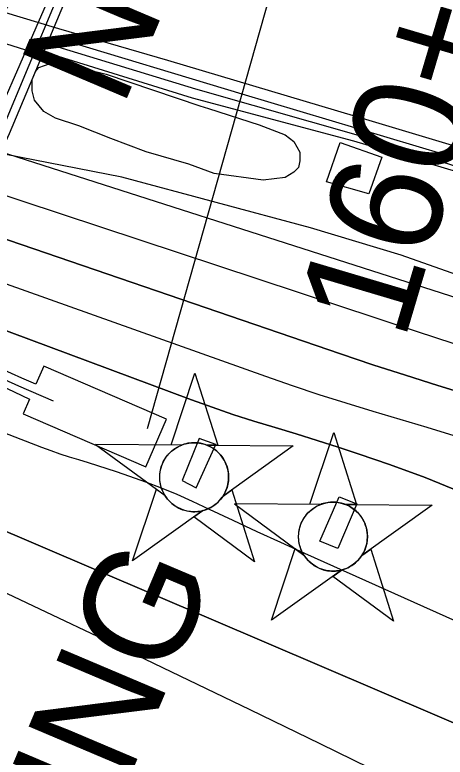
# Model space of a CAD drawing. Extents: x 3677843 to 3715951, y 511991 to 537744.
# Drawn here: x 3711116 to 3711498, y 521837 to 522495 of the extents above; entities that cross this region are included whole.
import ezdxf

# ---------------------------------------------------------------- set-up
doc = ezdxf.new("R2010")
doc.units = 0
for name, color, linetype in [('V-CHAN-DOCK', 7, 'Continuous'), ('V-CHAN-NAID', 7, 'Continuous'), ('V-RIVR-EDGE', 7, 'Continuous'), ('V-RIVR-RANG', 7, 'Continuous'), ('V-SITE-VEGE', 7, 'Continuous'), ('V-SURV-IDEN', 7, 'Continuous'), ('V-TOPO-DPTH', 7, 'Continuous'), ('V-TOPO-MAJR', 7, 'Continuous'), ('V-TOPO-MINR', 7, 'Continuous'), ('V-TOPO-WATR', 7, 'Continuous'), ('V-UTIL-LINE', 7, 'Continuous')]:
    doc.layers.add(name, color=color, linetype=linetype)

msp = doc.modelspace()

# ---------------------------------------------------------------- linework, layer by layer
at = {"layer": 'V-CHAN-DOCK'}
for points in [[(3711129.34, 522154.28), (3711123.64, 522141.06), (3711232.43, 522094.14), (3711250.67, 522136.44), (3711141.87, 522183.35), (3711134.96, 522167.32), (3711122.42, 522172.69), (3711030.51, 522214.12), (3711042.29, 522238.75), (3711111.49, 522389.42), (3711159.49, 522504.06), (3711187.05, 522566.01), (3711172.4, 522571.22), (3711141.99, 522499.29), (3711082.68, 522364.74), (3711016.33, 522207.93), (3711129.34, 522154.28)], [(3711392.41, 522346.52), (3711404.7, 522381.32), (3711441.48, 522368.33), (3711430.1, 522336.12), (3711392.41, 522346.52)], [(3711276.81, 522075.72), (3711294.4, 522114.08), (3711279.65, 522119.35), (3711264.42, 522082.18), (3711276.81, 522075.72)], [(3711386.55, 522028.24), (3711403.55, 522067.77), (3711419.48, 522061.33), (3711402.48, 522021.8), (3711386.55, 522028.24)]]:
    msp.add_lwpolyline(points, dxfattribs=at)
at = {"layer": 'V-CHAN-NAID'}
for points in [[(3711264.27, 522113.55), (3711254.69, 522113.61), (3711275.81, 522177.1), (3711296.04, 522113.32), (3711286.45, 522113.39), (3711284.87, 522113.97), (3711282.78, 522114.59), (3711280.74, 522115.04), (3711278.7, 522115.35), (3711277.54, 522115.46), (3711276, 522115.54), (3711274.28, 522115.54), (3711272.91, 522115.47), (3711271, 522115.27), (3711269.64, 522115.05), (3711267.85, 522114.67), (3711266.32, 522114.25), (3711265.29, 522113.92)], [(3711387.35, 522060.94), (3711377.76, 522061.01), (3711398.89, 522124.49), (3711419.11, 522060.71), (3711409.53, 522060.78), (3711407.95, 522061.36), (3711405.85, 522061.98), (3711403.81, 522062.43), (3711401.78, 522062.74), (3711400.61, 522062.85), (3711399.08, 522062.93), (3711397.35, 522062.93), (3711395.98, 522062.86), (3711394.08, 522062.66), (3711392.71, 522062.44), (3711390.93, 522062.06), (3711389.4, 522061.64), (3711388.37, 522061.31)], [(3711264.27, 522113.55), (3711187.78, 522114.09), (3711249.35, 522068.69), (3711248.23, 522070.6), (3711247.43, 522072.23), (3711246.6, 522074.2), (3711245.9, 522076.25), (3711245.54, 522077.57), (3711245.18, 522079.2), (3711244.93, 522080.64), (3711244.75, 522082.24), (3711244.64, 522083.98), (3711244.62, 522085.56), (3711244.73, 522087.63), (3711244.92, 522089.25), (3711245.31, 522091.45), (3711245.79, 522093.38), (3711246.39, 522095.26), (3711247.05, 522096.94), (3711247.77, 522098.53), (3711248.59, 522100.07), (3711249.65, 522101.8), (3711250.68, 522103.27), (3711251.68, 522104.54), (3711252.68, 522105.69), (3711253.99, 522107.02), (3711255.04, 522107.99), (3711256.76, 522109.39), (3711257.97, 522110.26), (3711259.66, 522111.33), (3711261.39, 522112.27), (3711262.83, 522112.96)], [(3711286.45, 522113.39), (3711362.94, 522112.85), (3711300.74, 522068.33), (3711301.65, 522069.81), (3711302.63, 522071.66), (3711303.34, 522073.25), (3711304.08, 522075.2), (3711304.63, 522076.99), (3711305.02, 522078.62), (3711305.39, 522080.64), (3711305.57, 522082.21), (3711305.7, 522084.41), (3711305.67, 522086.48), (3711305.48, 522088.7), (3711305.21, 522090.45), (3711304.72, 522092.69), (3711304.08, 522094.83), (3711303.33, 522096.81), (3711302.68, 522098.25), (3711301.68, 522100.17), (3711300.61, 522101.89), (3711299.4, 522103.59), (3711298.14, 522105.13), (3711296.87, 522106.5), (3711295.23, 522108.03), (3711293.49, 522109.44), (3711291.81, 522110.62), (3711289.92, 522111.75), (3711288.45, 522112.51)], [(3711282.71, 522055.42), (3711220.5, 522010.9), (3711241.63, 522074.38), (3711249.35, 522068.69), (3711249.98, 522067.73), (3711251.37, 522065.87), (3711252.58, 522064.45), (3711254.04, 522062.95), (3711255.43, 522061.7), (3711256.89, 522060.54), (3711258.29, 522059.55), (3711259.97, 522058.52), (3711261.68, 522057.61), (3711263.47, 522056.8), (3711264.92, 522056.24), (3711266.55, 522055.71), (3711268.77, 522055.15), (3711270.31, 522054.86), (3711272.33, 522054.6), (3711273.87, 522054.5), (3711275.73, 522054.48), (3711277.42, 522054.55), (3711279.13, 522054.73), (3711281.03, 522055.04)], [(3711300.74, 522068.33), (3711308.54, 522073.91), (3711328.76, 522010.13), (3711274.91, 522049.84), (3711282.71, 522055.42), (3711284.37, 522055.9), (3711285.99, 522056.46), (3711288.14, 522057.37), (3711289.88, 522058.25), (3711291.75, 522059.37), (3711293.48, 522060.58), (3711295.04, 522061.82), (3711296.32, 522062.99), (3711297.71, 522064.41), (3711298.91, 522065.81), (3711300.03, 522067.29)], [(3711387.35, 522060.94), (3711310.86, 522061.48), (3711372.42, 522016.08), (3711371.31, 522017.99), (3711370.5, 522019.62), (3711369.68, 522021.59), (3711368.98, 522023.64), (3711368.62, 522024.96), (3711368.25, 522026.59), (3711368.01, 522028.04), (3711367.82, 522029.63), (3711367.71, 522031.37), (3711367.7, 522032.95), (3711367.81, 522035.02), (3711367.99, 522036.64), (3711368.38, 522038.85), (3711368.86, 522040.77), (3711369.47, 522042.66), (3711370.12, 522044.33), (3711370.85, 522045.92), (3711371.66, 522047.46), (3711372.72, 522049.19), (3711373.75, 522050.66), (3711374.75, 522051.93), (3711375.76, 522053.08), (3711377.07, 522054.42), (3711378.12, 522055.38), (3711379.83, 522056.78), (3711381.05, 522057.65), (3711382.73, 522058.72), (3711384.46, 522059.66), (3711385.91, 522060.35)], [(3711409.53, 522060.78), (3711486.02, 522060.24), (3711423.81, 522015.72), (3711424.73, 522017.21), (3711425.7, 522019.05), (3711426.42, 522020.64), (3711427.16, 522022.59), (3711427.7, 522024.38), (3711428.1, 522026.02), (3711428.46, 522028.03), (3711428.65, 522029.6), (3711428.77, 522031.81), (3711428.74, 522033.87), (3711428.55, 522036.09), (3711428.29, 522037.85), (3711427.8, 522040.08), (3711427.16, 522042.22), (3711426.41, 522044.2), (3711425.76, 522045.64), (3711424.75, 522047.56), (3711423.69, 522049.28), (3711422.48, 522050.98), (3711421.21, 522052.52), (3711419.94, 522053.89), (3711418.31, 522055.42), (3711416.57, 522056.83), (3711414.89, 522058.01), (3711413, 522059.14), (3711411.53, 522059.9)], [(3711405.78, 522002.81), (3711343.58, 521958.29), (3711364.71, 522021.77), (3711372.42, 522016.08), (3711373.06, 522015.12), (3711374.44, 522013.26), (3711375.66, 522011.84), (3711377.12, 522010.34), (3711378.51, 522009.09), (3711379.96, 522007.93), (3711381.37, 522006.95), (3711383.04, 522005.91), (3711384.76, 522005), (3711386.55, 522004.19), (3711388, 522003.63), (3711389.62, 522003.1), (3711391.85, 522002.54), (3711393.38, 522002.25), (3711395.41, 522001.99), (3711396.94, 522001.89), (3711398.81, 522001.87), (3711400.49, 522001.95), (3711402.2, 522002.12), (3711404.11, 522002.43)], [(3711423.81, 522015.72), (3711431.61, 522021.3), (3711451.83, 521957.52), (3711397.99, 521997.23), (3711405.78, 522002.81), (3711407.45, 522003.29), (3711409.06, 522003.85), (3711411.22, 522004.76), (3711412.96, 522005.65), (3711414.82, 522006.76), (3711416.56, 522007.97), (3711418.11, 522009.22), (3711419.4, 522010.38), (3711420.78, 522011.8), (3711421.99, 522013.21), (3711423.11, 522014.68)]]:
    msp.add_lwpolyline(points, close=True, dxfattribs=at)
for centre in [(3711275.16, 522085.01), (3711398.24, 522032.41)]:
    msp.add_circle(centre, 30.54, dxfattribs=at)
at = {"layer": 'V-RIVR-EDGE'}
msp.add_lwpolyline([(3711507.94, 522264.15), (3711458.76, 522281.68), (3711378.37, 522305.89), (3711210.99, 522350.73), (3711080.79, 522376.27), (3711039.43, 522402.18), (3710998.67, 522426.3), (3710885.9, 522463.2), (3710855.33, 522483.68), (3710747.98, 522525.97)], dxfattribs=at)
at = {"layer": 'V-RIVR-RANG'}
msp.add_line((3711440.48, 522859.15), (3711233.5, 522127.87), dxfattribs=at)
at = {"layer": 'V-SITE-VEGE'}
msp.add_lwpolyline([(3711280.26, 522414.03), (3711287.93, 522411.69), (3711332.76, 522397.06), (3711355.77, 522388.28), (3711363.44, 522382.41), (3711368.77, 522372.99), (3711368.79, 522365.33), (3711367.62, 522359.43), (3711363.51, 522355.29), (3711355.86, 522350.56), (3711336.41, 522348.15), (3711292.78, 522353.94), (3711270.37, 522362.14), (3711232.62, 522373.25), (3711201.35, 522384.96), (3711173.03, 522396.09), (3711152.39, 522403.12), (3711141.77, 522408.99), (3711133.49, 522418.99), (3711131.7, 522427.23), (3711131.68, 522437.25), (3711134.61, 522444.33), (3711137.55, 522447.88), (3711147.56, 522451.44), (3711163.47, 522450.3), (3711197.09, 522442.12)], close=True, dxfattribs=at)
at = {"layer": 'V-TOPO-DPTH'}
for points in [[(3712133.65, 522011.1), (3711831.67, 522136.33), (3711820.54, 522140.85), (3711809.37, 522145.28), (3711798.14, 522149.54), (3711786.87, 522153.71), (3711775.54, 522157.73), (3711764.19, 522161.67), (3711752.79, 522165.48), (3711741.36, 522169.2), (3711689.69, 522185.7), (3711652.41, 522197.61), (3711615.13, 522209.52), (3711577.85, 522221.45), (3711540.57, 522233.39), (3710511.51, 522563.02)], [(3711963.77, 522005.86), (3711928.06, 522022.84), (3711889.67, 522041.07), (3711873.05, 522048.67), (3711856.29, 522055.93), (3711839.33, 522062.7), (3711822.23, 522069.14), (3711796.01, 522078.58), (3711791.9, 522080.01), (3711787.77, 522081.38), (3711783.61, 522082.66), (3711779.44, 522083.88), (3711636.46, 522124), (3711607.35, 522132.24), (3711578.27, 522140.56), (3711549.23, 522149.01), (3711520.21, 522157.54), (3711491.27, 522166.31), (3711462.4, 522175.32), (3711433.65, 522184.69), (3711404.97, 522194.29), (3710686.58, 522439.81)], [(3710686.58, 522439.81), (3711404.97, 522194.29), (3711433.65, 522184.69), (3711462.4, 522175.32), (3711491.27, 522166.31), (3711520.21, 522157.54), (3711549.23, 522149.01), (3711578.27, 522140.56), (3711607.35, 522132.24), (3711636.46, 522124), (3711779.44, 522083.88), (3711783.61, 522082.66), (3711787.77, 522081.38), (3711791.9, 522080.01), (3711796.01, 522078.58), (3711822.23, 522069.14), (3711839.33, 522062.7), (3711856.29, 522055.93), (3711873.05, 522048.67), (3711889.67, 522041.07), (3711928.06, 522022.84), (3711963.77, 522005.86)], [(3710735.11, 522358.27), (3710805.81, 522328.86), (3710877.16, 522300.96), (3711272.66, 522153.61), (3711291.05, 522146.98), (3711309.52, 522140.61), (3711328.13, 522134.64), (3711346.83, 522128.93), (3711365.56, 522123.3), (3711384.24, 522117.53), (3711402.85, 522111.53), (3711421.41, 522105.38), (3711448.2, 522096.33), (3711479.78, 522084.77), (3711510.92, 522072.19)], [(3710735.11, 522358.27), (3710805.81, 522328.86), (3710877.16, 522300.96), (3711272.66, 522153.61), (3711291.05, 522146.98), (3711309.52, 522140.61), (3711328.13, 522134.64), (3711346.83, 522128.93), (3711365.56, 522123.3), (3711384.24, 522117.53), (3711402.85, 522111.53), (3711421.41, 522105.38), (3711448.2, 522096.33), (3711479.78, 522084.77), (3711510.92, 522072.19)], [(3710756.67, 522220.54), (3710800.2, 522195.95), (3710843.73, 522171.35), (3710887.24, 522146.74), (3710946.8, 522113.04), (3710960.6, 522105.41), (3710974.5, 522097.94), (3710988.54, 522090.75), (3711002.68, 522083.73), (3711023.91, 522073.44), (3711027.51, 522071.73), (3711031.12, 522070.05), (3711034.76, 522068.43), (3711038.41, 522066.84), (3711688.9, 521789.1), (3712184.42, 521580.59)], [(3710756.67, 522220.54), (3710800.2, 522195.95), (3710843.73, 522171.35), (3710887.24, 522146.74), (3710946.8, 522113.04), (3710960.6, 522105.41), (3710974.5, 522097.94), (3710988.54, 522090.75), (3711002.68, 522083.73), (3711023.91, 522073.44), (3711027.51, 522071.73), (3711031.12, 522070.05), (3711034.76, 522068.43), (3711038.41, 522066.84), (3711688.9, 521789.1), (3712184.42, 521580.59)], [(3711524.37, 521949.74), (3711373.25, 522017.52), (3711352.04, 522027.1), (3711330.86, 522036.76), (3711309.73, 522046.54), (3711288.63, 522056.39), (3711273.6, 522063.46), (3711259.95, 522069.59), (3711246.18, 522075.41), (3711232.22, 522080.76), (3711218.13, 522085.79), (3711206.22, 522089.81), (3711197.97, 522092.54), (3711189.7, 522095.21), (3711181.4, 522097.77), (3711173.08, 522100.27), (3711164.77, 522102.82), (3711156.51, 522105.51), (3711148.32, 522108.39), (3711140.17, 522111.41), (3710979.57, 522173.19)], [(3711524.37, 521949.74), (3711373.25, 522017.52), (3711352.04, 522027.1), (3711330.86, 522036.76), (3711309.73, 522046.54), (3711288.63, 522056.39), (3711273.6, 522063.46), (3711259.95, 522069.59), (3711246.18, 522075.41), (3711232.22, 522080.76), (3711218.13, 522085.79), (3711206.22, 522089.81), (3711197.97, 522092.54), (3711189.7, 522095.21), (3711181.4, 522097.77), (3711173.08, 522100.27), (3711164.77, 522102.82), (3711156.51, 522105.51), (3711148.32, 522108.39), (3711140.17, 522111.41), (3710979.57, 522173.19)]]:
    msp.add_lwpolyline(points, dxfattribs=at)
at = {"layer": 'V-TOPO-MAJR'}
msp.add_lwpolyline([(3711948.78, 521579.4), (3711898.96, 521603.26), (3711848.94, 521626.71), (3711791.47, 521653.2), (3711770.05, 521663.11), (3711748.65, 521673.08), (3711727.29, 521683.12), (3711705.95, 521693.22), (3711684.65, 521703.38), (3711663.37, 521713.6), (3711642.13, 521723.89), (3711620.91, 521734.23), (3711386.91, 521848.76), (3711324.93, 521878.93), (3711262.86, 521908.92), (3711200.66, 521938.64), (3711138.38, 521968.18), (3711062.83, 522003.81), (3711038.29, 522015.47), (3711013.79, 522027.22), (3710989.37, 522039.13), (3710964.99, 522051.13), (3710784.6, 522140.59), (3710719.33, 522173.46)], dxfattribs=at)
at = {"layer": 'V-TOPO-MINR'}
for points in [[(3711978.17, 522038.52), (3711918.06, 522062.68), (3711834.19, 522096.01), (3711815.85, 522103.1), (3711797.42, 522109.96), (3711778.87, 522116.46), (3711760.23, 522122.72), (3711735.08, 522130.91), (3711703.77, 522141), (3711672.43, 522150.98), (3711641.04, 522160.78), (3711609.6, 522170.47), (3711605.59, 522171.69), (3711572.16, 522182.02), (3711538.78, 522192.5), (3711505.47, 522203.2), (3711472.21, 522214.06), (3710597.67, 522502.8)], [(3711963.77, 522005.86), (3711928.06, 522022.84), (3711889.67, 522041.07), (3711873.05, 522048.67), (3711856.29, 522055.93), (3711839.33, 522062.7), (3711822.23, 522069.14), (3711796.01, 522078.58), (3711791.9, 522080.01), (3711787.77, 522081.38), (3711783.61, 522082.66), (3711779.44, 522083.88), (3711636.46, 522124), (3711607.35, 522132.24), (3711578.27, 522140.56), (3711549.23, 522149.01), (3711520.21, 522157.54), (3711491.27, 522166.31), (3711462.4, 522175.32), (3711433.65, 522184.69), (3711404.97, 522194.29), (3710686.58, 522439.81)], [(3711972.99, 521930.78), (3711921.1, 521952.12), (3711869.66, 521974.61), (3711817.35, 521998.51), (3711792.43, 522009.97), (3711767.54, 522021.5), (3711742.7, 522033.13), (3711717.9, 522044.84), (3711711.98, 522047.65), (3711684.01, 522060.22), (3711655.73, 522072.01), (3711626.99, 522082.63), (3711597.95, 522092.46), (3711529.32, 522114.12), (3711505.47, 522121.57), (3711481.59, 522128.93), (3711457.66, 522136.14), (3711433.71, 522143.25), (3711409.79, 522150.5), (3711385.97, 522158), (3711362.27, 522165.91), (3711338.66, 522174.09), (3710779.2, 522373.07), (3710725.96, 522393.04)], [(3711510.92, 522072.19), (3711479.78, 522084.77), (3711448.2, 522096.33), (3711421.41, 522105.38), (3711402.85, 522111.53), (3711384.24, 522117.53), (3711365.56, 522123.3), (3711346.83, 522128.93), (3711328.13, 522134.64), (3711309.52, 522140.61), (3711291.05, 522146.98), (3711272.66, 522153.61), (3710877.16, 522300.96), (3710805.81, 522328.86), (3710735.11, 522358.27)], [(3712184.42, 521580.59), (3711688.9, 521789.1), (3711038.41, 522066.84), (3711034.76, 522068.43), (3711031.12, 522070.05), (3711027.51, 522071.73), (3711023.91, 522073.44), (3711002.68, 522083.73), (3710988.54, 522090.75), (3710974.5, 522097.94), (3710960.6, 522105.41), (3710946.8, 522113.04), (3710887.24, 522146.74), (3710843.73, 522171.35), (3710800.2, 522195.95), (3710756.67, 522220.54)], [(3711524.37, 521949.74), (3711373.25, 522017.52), (3711352.04, 522027.1), (3711330.86, 522036.76), (3711309.73, 522046.54), (3711288.63, 522056.39), (3711273.6, 522063.46), (3711259.95, 522069.59), (3711246.18, 522075.41), (3711232.22, 522080.76), (3711218.13, 522085.79), (3711206.22, 522089.81), (3711197.97, 522092.54), (3711189.7, 522095.21), (3711181.4, 522097.77), (3711173.08, 522100.27), (3711164.77, 522102.82), (3711156.51, 522105.51), (3711148.32, 522108.39), (3711140.17, 522111.41), (3710979.57, 522173.19)]]:
    msp.add_lwpolyline(points, dxfattribs=at)
at = {"layer": 'V-TOPO-WATR'}
msp.add_lwpolyline([(3712133.65, 522011.1), (3711831.67, 522136.33), (3711820.54, 522140.85), (3711809.37, 522145.28), (3711798.14, 522149.54), (3711786.87, 522153.71), (3711775.54, 522157.73), (3711764.19, 522161.67), (3711752.79, 522165.48), (3711741.36, 522169.2), (3711689.69, 522185.7), (3711652.41, 522197.61), (3711615.13, 522209.52), (3711577.85, 522221.45), (3711540.57, 522233.39), (3710511.51, 522563.02)], dxfattribs=at)
at = {"layer": 'V-UTIL-LINE'}
for points in [[(3711657.29, 522337.72), (3711550.73, 522368.22), (3711545.53, 522366.32), (3711433.29, 522400.12), (3711251.9, 522454.11), (3711155.29, 522482.28), (3711089.46, 522502), (3711088.03, 522502.94), (3711052.99, 522513.75), (3711048.73, 522512.79), (3710995.22, 522526.86), (3710896.24, 522553.6), (3710768.84, 522592.1), (3710657.07, 522625.91), (3710653.28, 522627.32), (3710560.92, 522657.39), (3710556.18, 522658.8), (3710420.73, 522699.17)], [(3710410.53, 522678.96), (3710524.99, 522642.16), (3710549.15, 522634.64), (3710549.15, 522634.64), (3710646.71, 522605.06), (3710650.02, 522604.6), (3710755.64, 522571.25), (3710901.98, 522526.64), (3710927.08, 522518.18), (3710928.96, 522524.81), (3711038.37, 522490.99), (3711136.88, 522459.99), (3711137.35, 522463.31), (3711273.27, 522421.04), (3711416.29, 522383.05), (3711563.11, 522339.38), (3711680.56, 522304.17)], [(3711152.58, 522506.96), (3711104.63, 522392.43), (3711035.49, 522241.94), (3711020.44, 522210.43), (3711119.41, 522165.82), (3711150.27, 522152.62)], [(3711681.97, 522308.43), (3711543.21, 522348.8), (3711429.06, 522385.44), (3711276.57, 522428.62), (3711147.75, 522468.06), (3711151.04, 522474.7), (3711317.28, 522424.46), (3711497.25, 522370.94), (3711546.5, 522356.86), (3711550.74, 522363.96), (3711631.25, 522342.39), (3711658.72, 522334.41)]]:
    msp.add_lwpolyline(points, dxfattribs=at)

# ---------------------------------------------------------------- texts
at = {"layer": 'V-CHAN-NAID'}
for s, p in [('CHALMETTE REFINING', (3711093.86, 522463.4)), ('NO. 2 (89.0) (4)', (3711211.33, 522410.64)), ('CHALMETTE REFINING', (3710715.3, 520631.5))]:
    msp.add_text(s, height=100, rotation=67.05949, dxfattribs=at).set_placement(p)
at = {"layer": 'V-SURV-IDEN'}
msp.add_text('160+70.6', height=100, rotation=73.43985, dxfattribs=at).set_placement((3711461.15, 522204.24))

doc.saveas('drawing.dxf')
